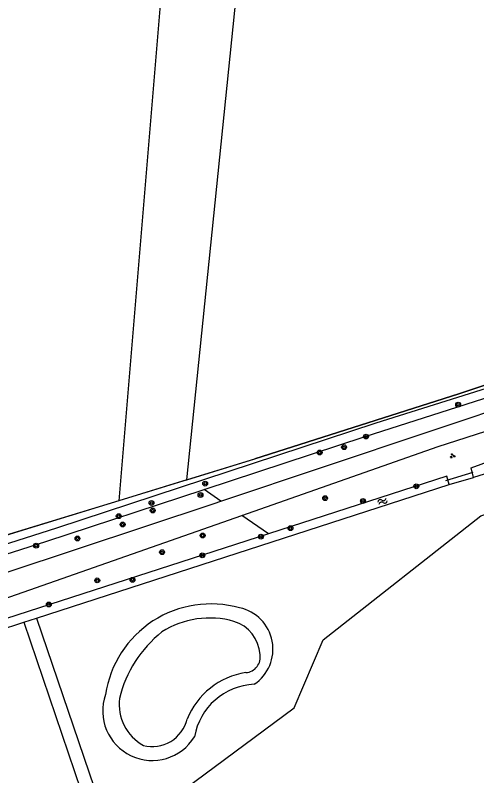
# Model space of a CAD drawing. Extents: x 135999 to 138000, y 396000 to 398501.
# Drawn here: x 137521.3 to 137597.5, y 396274.2 to 396399.8 of the extents above; entities that cross this region are included whole.
import ezdxf

# ---------------------------------------------------------------- set-up
doc = ezdxf.new("R2010")
doc.units = 0
for name, color, linetype in [('gg-afsc-draadraster', 7, 'Continuous'), ('gg-afsc-lijn draadraster', 7, 'Continuous'), ('gg-knt-onverhard', 7, 'Continuous'), ('gg-kntw-bovenkant insteek waterloop', 7, 'Continuous'), ('gg-kntw-waterlijn', 7, 'Continuous'), ('gg-kwrk-duiker nz buis', 7, 'Continuous'), ('gt-grn-groengrens', 7, 'Continuous'), ('gt-grn-vlakafsluiter', 7, 'Continuous'), ('gt-symb-boom', 7, 'Continuous'), ('gt-symb-groenvak', 7, 'Continuous'), ('gt-symb-watersymbool', 7, 'Continuous'), ('gx-grn-maaiveld', 7, 'Continuous')]:
    doc.layers.add(name, color=color, linetype=linetype)

# ---------------------------------------------------------------- blocks, each defined once
blk = doc.blocks.new('gt0-BOOM')
at = {"layer": 'gt-symb-boom'}
for radius in [0.4, 0.2]:
    blk.add_circle((0, 0), radius, dxfattribs=at)
blk = doc.blocks.new('gt0-WA')
at = {"layer": 'gt-symb-watersymbool'}
for centre, start, end in [((-0.32, 0.02), 28.0725, 151.9275), ((0.43, 0.42), 208.0725, 331.9275), ((-0.32, -0.43), 28.0725, 151.9275), ((0.43, -0.03), 208.0725, 331.9275)]:
    blk.add_arc(centre, 0.425, start, end, dxfattribs=at)
blk = doc.blocks.new('gt0-GRVAK')
at = {"layer": 'gt-symb-groenvak'}
for p, q in [((-0.11, 0.19), (-0.23, 0.24)), ((-0.18, 0.15), (0.09, 0.15)), ((-0.09, 0.21), (-0.16, 0.32)), ((-0.05, 0.21), (-0.05, 0.39)), ((0, 0.21), (0.06, 0.32)), ((0.02, 0.19), (0.13, 0.24)), ((0.26, -0.05), (0.2, 0.06)), ((0.3, -0.05), (0.3, 0.13)), ((0.35, -0.05), (0.41, 0.06)), ((-0.24, -0.23), (-0.36, -0.18)), ((-0.32, -0.26), (-0.05, -0.26)), ((-0.23, -0.21), (-0.29, -0.1)), ((-0.18, -0.2), (-0.18, -0.02)), ((-0.14, -0.21), (-0.07, -0.1)), ((-0.12, -0.23), (0, -0.18)), ((0.24, -0.07), (0.12, -0.02)), ((0.17, -0.11), (0.44, -0.11)), ((0.37, -0.07), (0.49, -0.02))]:
    blk.add_line(p, q, dxfattribs=at)

msp = doc.modelspace()

# ---------------------------------------------------------------- linework, layer by layer
at = {"layer": 'gg-afsc-draadraster'}
msp.add_lwpolyline([(137560.89, 396326.53), (137594.57, 396337.28), (137606.61, 396341.28), (137662.25, 396362.48), (137682.45, 396570.72)], dxfattribs=at)
at = {"layer": 'gg-afsc-lijn draadraster'}
msp.add_line((137477.84, 396301.05), (137560.89, 396326.53), dxfattribs=at)
msp.add_lwpolyline([(137682.45, 396570.72), (137662.25, 396362.48), (137606.61, 396341.28), (137594.57, 396337.28), (137560.89, 396326.53)], dxfattribs=at)
at = {"layer": 'gg-knt-onverhard'}
msp.add_line((137475.02, 396287.88), (137558.75, 396317.22), dxfattribs=at)
for points in [[(137555.29, 396319.59), (137623.69, 396342.47), (137662.52, 396353.96)], [(137558.75, 396317.22), (137591.15, 396328.57), (137644.31, 396345.71), (137658.14, 396349.2)], [(137473.58, 396292.1), (137485.95, 396296.55), (137554.15, 396319.21), (137555.29, 396319.59)]]:
    msp.add_lwpolyline(points, dxfattribs=at)
at = {"layer": 'gg-kntw-bovenkant insteek waterloop'}
for p, q in [((137661.12, 396343.97), (137596.98, 396323.45)), ((137524.84, 396300.28), (137592.94, 396322.34)), ((137446.14, 396274.78), (137522.75, 396299.6))]:
    msp.add_line(p, q, dxfattribs=at)
for points in [[(137664.79, 396360.44), (137663.82, 396358.52), (137580.84, 396332.45), (137528.15, 396315.11)], [(137552.5, 396321.51), (137579.09, 396330.26), (137647.15, 396352.03), (137663.76, 396356.95), (137665.39, 396358.17), (137666.07, 396360.39)], [(137596.98, 396323.45), (137596.58, 396325.06), (137617.57, 396332.76), (137642.1, 396340.15), (137662.25, 396346.47)], [(137592.94, 396322.34), (137592.55, 396323.7), (137563.14, 396314.2)], [(137251.28, 396223.62), (137260.32, 396226.35), (137333.17, 396250.64), (137413.9, 396276.5), (137448.18, 396287.29), (137484.84, 396299.66), (137526.4, 396312.91), (137552.5, 396321.51)], [(137528.15, 396315.11), (137486.59, 396301.86), (137478.49, 396299.12)], [(137563.14, 396314.2), (137445.81, 396276.29), (137446.14, 396274.78)], [(137524.84, 396300.28), (137535.23, 396269.74), (137544.65, 396240.93), (137566.89, 396177.14), (137584.45, 396123.22)], [(137522.75, 396299.6), (137533.23, 396268.79), (137543.47, 396238.68), (137565.3, 396176.44), (137583.51, 396122.9)]]:
    msp.add_lwpolyline(points, dxfattribs=at)
for centre, radius, start, end in [((137553.63, 396285.02), 17.59, 74.3542, 171.4335), ((137556.9, 396295.14), 6.98, 303.8204, 77.7832), ((137561.24, 396278.88), 10.47, 92.4947, 170.0671), ((137543.95, 396284.94), 8.17, 160.7007, 328.6412)]:
    msp.add_arc(centre, radius, start, end, dxfattribs=at)
at = {"layer": 'gg-kntw-waterlijn'}
for centre, radius, start, end in [((137553.42, 396285.59), 14.69, 74.1203, 122.4379), ((137555.62, 396293.85), 6.15, 4.0246, 72.7637), ((137558.25, 396282.14), 20.31, 128.7106, 166.106), ((137559.21, 396293.84), 2.58, 274.3731, 9.7767), ((137561.34, 396278.87), 12.55, 98.8745, 157.9286), ((137546.39, 396286.13), 7.91, 173.5808, 240.4376), ((137543.96, 396284.99), 5.92, 255.5684, 346.3265)]:
    msp.add_arc(centre, radius, start, end, dxfattribs=at)
at = {"layer": 'gg-kwrk-duiker nz buis'}
msp.add_line((137592.43, 396322.96), (137596.9, 396324.37), dxfattribs=at)
at = {"layer": 'gt-grn-groengrens'}
for p, q in [((137592.94, 396322.34), (137596.98, 396323.45)), ((137555.29, 396319.59), (137552.5, 396321.51)), ((137563.14, 396314.2), (137558.75, 396317.22))]:
    msp.add_line(p, q, dxfattribs=at)
at = {"layer": 'gt-grn-vlakafsluiter'}
msp.add_line((137522.75, 396299.6), (137524.84, 396300.28), dxfattribs=at)
at = {"layer": 'gx-grn-maaiveld'}
for p, q in [((137549.67, 396323.09), (137565.52, 396478)), ((137549.67, 396323.09), (137560.89, 396326.53)), ((137549.67, 396323.09), (137538.43, 396319.64)), ((137538.43, 396319.64), (137479.39, 396301.52))]:
    msp.add_line(p, q, dxfattribs=at)
for points in [[(137522.14, 396443.13), (137546.23, 396413.41), (137538.43, 396319.64)], [(137655.57, 396168.69), (137587.12, 396147.22), (137546.1, 396269.67), (137567.38, 396285.45), (137572.14, 396296.66), (137598.19, 396317.12), (137661.49, 396338.02)]]:
    msp.add_lwpolyline(points, dxfattribs=at)

# ---------------------------------------------------------------- block references
at = {"layer": 'gt-symb-boom'}
for p in [(137594.43, 396335.5), (137579.23, 396330.23), (137575.61, 396328.47), (137571.59, 396327.59), (137552.7, 396322.47), (137587.53, 396322.03), (137551.93, 396320.59), (137572.48, 396320.07), (137543.84, 396319.28), (137578.73, 396319.6), (137544.04, 396318.02), (137538.43, 396317.09), (137539.07, 396315.71), (137566.76, 396315.11), (137531.61, 396313.41), (137552.27, 396313.9), (137561.89, 396313.71), (137524.8, 396312.22), (137545.58, 396311.14), (137552.22, 396310.62), (137534.88, 396306.49), (137540.7, 396306.59), (137526.89, 396302.52)]:
    msp.add_blockref('gt0-BOOM', p, dxfattribs=at)
at = {"layer": 'gt-symb-groenvak'}
msp.add_blockref('gt0-GRVAK', (137593.5, 396327.04), dxfattribs=at)
at = {"layer": 'gt-symb-watersymbool', "rotation": 25.027278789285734}
msp.add_blockref('gt0-WA', (137581.9, 396319.51), dxfattribs=at)

doc.saveas('drawing.dxf')
